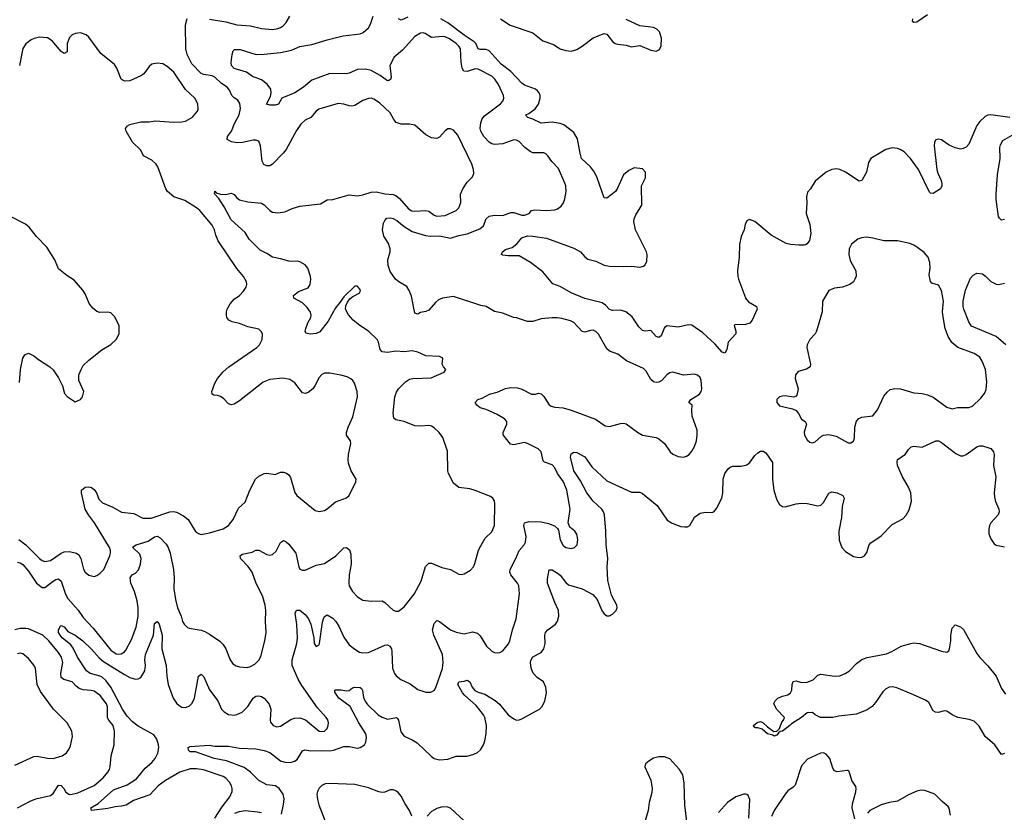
# Model space of a CAD drawing. Header units: inches. Extents: x 1682530 to 1839546, y 640742 to 791647.
# Tile 884 of 923: x 1794706 to 1801889, y 771337 to 777124. Entities that reach past the tile are written whole.
import ezdxf

# ---------------------------------------------------------------- set-up
doc = ezdxf.new("R2010")
doc.units = ezdxf.units.IN
doc.header["$MEASUREMENT"] = 0
doc.layers.add('B7797', color=7, linetype='Continuous')
doc.layers.add('B8707', color=7, linetype='Continuous')

msp = doc.modelspace()

# ---------------------------------------------------------------- linework, layer by layer
at = {"layer": 'B7797', "color": 5}
for points, elevation in [([(1796130, 771294.3), (1796182.9, 771377.2), (1796238.7, 771450), (1796256, 771490), (1796256.4, 771510), (1796251.1, 771530), (1796236.2, 771556.2), (1796210, 771586.6), (1796190, 771598), (1796047.3, 771647.3), (1795995.5, 771655.5), (1795950, 771655.6), (1795874.4, 771630), (1795769.2, 771570), (1795716.2, 771530), (1795655, 771465), (1795536.4, 771423.6), (1795483.1, 771390), (1795450, 771381.6), (1795402, 771378), (1795350, 771366), (1795229.2, 771350), (1795225.1, 771370), (1795279.3, 771400.7), (1795390, 771501.4), (1795490, 771536.6), (1795557.9, 771582.1), (1795621.1, 771658.9), (1795670, 771700.2), (1795695, 771730), (1795715, 771770), (1795721.1, 771810), (1795718, 771830), (1795706, 771870), (1795683.9, 771903.9), (1795570, 771966.6), (1795530, 771996.9), (1795490, 772038), (1795455.8, 772090), (1795372, 772252), (1795338.1, 772298.1), (1795305.1, 772325.1), (1795277, 772337), (1795219.7, 772350), (1795194.3, 772370), (1795127.1, 772470), (1795095.4, 772535.4), (1795079, 772559), (1795015.6, 772610), (1795000.5, 772630), (1794989.7, 772650), (1794989.5, 772670), (1795004.1, 772695.9), (1795010, 772701), (1795030, 772690.6), (1795058.3, 772658.3), (1795110, 772630.2), (1795166.9, 772590), (1795230, 772528.3), (1795284.9, 772464.9), (1795317.3, 772437.3), (1795470, 772343), (1795510, 772321.8), (1795550, 772310.2), (1795570, 772311.3), (1795590, 772322.3), (1795618.9, 772370), (1795624.8, 772410), (1795619.9, 772450), (1795623, 772490), (1795683.1, 772630), (1795690, 772714.8), (1795710, 772730.4), (1795723.8, 772710), (1795746.7, 772630), (1795743.2, 772530), (1795774.4, 772410), (1795779.8, 772330), (1795789.5, 772270), (1795826.3, 772170), (1795850, 772134.6), (1795870, 772116), (1795890, 772104.2), (1795918.8, 772101.2), (1795945.7, 772114.3), (1795965.2, 772134.8), (1795980.8, 772170), (1796009.9, 772330.1), (1796030, 772346.4), (1796050, 772326.7), (1796090.8, 772230.8), (1796151.6, 772150), (1796179.5, 772090), (1796198.4, 772070), (1796230, 772050.3), (1796270, 772046.2), (1796290, 772050.2), (1796330, 772069.1), (1796370, 772108.9), (1796410, 772171.7), (1796430, 772184.4), (1796450, 772186.9), (1796470, 772182.8), (1796490.2, 772170.2), (1796527.1, 772127.1), (1796538.9, 772090), (1796533, 772010), (1796535.5, 771995.5), (1796556, 771970), (1796582, 771962), (1796610, 771966), (1796685.1, 772014.9), (1796710, 772024.6), (1796750, 772027.8), (1796792, 772012), (1796890, 771930.3), (1796910, 771926.5), (1796929.7, 771930.3), (1796949.6, 771950), (1796957.7, 771970), (1796959.2, 771990), (1796953, 772013), (1796942.6, 772030), (1796879.4, 772099.4), (1796763.8, 772263.8), (1796737.5, 772310), (1796694, 772410), (1796693.6, 772450), (1796726.9, 772570), (1796733.2, 772610), (1796728.4, 772708.4), (1796716.9, 772790), (1796726.3, 772813.7), (1796750, 772813.1), (1796790, 772781.1), (1796812.6, 772750), (1796829.1, 772710), (1796852.2, 772610), (1796855.5, 772570), (1796870, 772547.3), (1796890, 772561), (1796892.8, 772570), (1796915.5, 772724.5), (1796923, 772750), (1796930, 772766.8), (1796950, 772779.1), (1796990, 772755.5), (1797013.7, 772730), (1797035.5, 772695.5), (1797070, 772614.9), (1797110, 772558.7), (1797150, 772527.2), (1797186.1, 772506.1), (1797210, 772500.3), (1797250, 772504.9), (1797370, 772557), (1797390, 772559.5), (1797407.3, 772550), (1797418, 772530), (1797421.5, 772510), (1797426.5, 772390), (1797440.3, 772350), (1797453.3, 772333.3), (1797486.8, 772306.8), (1797554.4, 772274.4), (1797610, 772233.4), (1797670, 772213.7), (1797705.6, 772214.4), (1797731.4, 772228.6), (1797745.3, 772254.7), (1797790, 772387.3), (1797795.3, 772430), (1797789.8, 772490), (1797727.5, 772630), (1797717.4, 772670), (1797730, 772716.3), (1797750, 772737.1), (1797770, 772730.3), (1797848.2, 772668.2), (1797890, 772651.5), (1797950, 772639.5), (1798010, 772654), (1798045.7, 772645.7), (1798066.3, 772626.3), (1798110.6, 772550), (1798150, 772513.4), (1798170, 772503.8), (1798190, 772500.4), (1798210, 772504.4), (1798230, 772516.4), (1798271.7, 772568.3), (1798281.7, 772590), (1798301.8, 772670), (1798328.7, 772750), (1798353, 772933), (1798347.1, 772990), (1798336.9, 773010), (1798288.1, 773070), (1798282, 773090), (1798283.7, 773110), (1798325.8, 773190), (1798350.6, 773249.4), (1798386, 773290), (1798397.4, 773310), (1798402.2, 773350), (1798383.9, 773430), (1798389, 773451), (1798420.7, 773459.3), (1798510, 773457.4), (1798564.5, 773444.5), (1798608.3, 773428.3), (1798630.3, 773410.3), (1798637.7, 773397.7), (1798650, 773326.8), (1798670, 773286), (1798691, 773270), (1798730, 773263.1), (1798752.7, 773270), (1798773, 773290), (1798778.9, 773330), (1798770, 773369), (1798756, 773390), (1798720.1, 773420.1), (1798706.6, 773450), (1798722, 773550), (1798698.5, 773690), (1798674.6, 773750), (1798630.7, 773810), (1798610, 773851.2), (1798590, 773874), (1798534.2, 773894.2), (1798524, 773904), (1798510.7, 773970), (1798489.7, 773990), (1798410, 774030.8), (1798390, 774036.8), (1798310, 774020.8), (1798285.6, 774025.6), (1798233.6, 774093.6), (1798232.2, 774110), (1798260.5, 774170), (1798260.5, 774190), (1798243, 774210), (1798190, 774242.2), (1798110, 774277.6), (1798065.2, 774290), (1798041.2, 774310), (1798028.7, 774330), (1798048.7, 774350), (1798079.7, 774360.3), (1798134, 774390), (1798190, 774403.8), (1798249.8, 774430.2), (1798290, 774439), (1798337.2, 774437.2), (1798370, 774426.5), (1798441, 774390), (1798468, 774390), (1798490, 774396.5), (1798510, 774392.9), (1798530, 774373.1), (1798570, 774312.4), (1798583, 774303), (1798610, 774295.8), (1798670, 774290.3), (1798730, 774273.7), (1798906.2, 774206.2), (1798977.5, 774157.5), (1799010, 774153), (1799090, 774175.5), (1799110, 774178), (1799130, 774173.4), (1799212.3, 774112.3), (1799250, 774090.6), (1799350, 774072.7), (1799370, 774064.9), (1799410, 774030.8), (1799450.6, 773970), (1799471.8, 773951.8), (1799510, 773934.4), (1799550, 773930.4), (1799570, 773937.1), (1799590, 773950.5), (1799610, 773973.4), (1799630, 774007.3), (1799644.2, 774050), (1799649.6, 774090), (1799647.9, 774127.9), (1799612.3, 774230), (1799609, 774270), (1799612.7, 774310), (1799589, 774330), (1799601.2, 774350), (1799664.5, 774390), (1799677.6, 774410), (1799682.4, 774430), (1799677.6, 774490), (1799670, 774512.7), (1799650, 774529.4), (1799630, 774535.1), (1799550, 774529.6), (1799470, 774549.4), (1799450, 774546), (1799430, 774532.7), (1799390.6, 774490), (1799370, 774478.4), (1799350, 774475.6), (1799330, 774480.7), (1799310, 774496), (1799276.6, 774556.6), (1799256.6, 774576.6), (1799133.2, 774633.2), (1799070, 774681.6), (1799010, 774704.7), (1798990, 774719.7), (1798930, 774827.3), (1798910, 774847.8), (1798890, 774856.3), (1798870, 774855.8), (1798830, 774842.6), (1798810, 774846.6), (1798750, 774913.6), (1798725.3, 774925.3), (1798661.1, 774941.1), (1798627.2, 774947.2), (1798590, 774947.6), (1798510, 774939.1), (1798450, 774920.4), (1798410, 774921.1), (1798330, 774947), (1798308, 774950), (1798230, 774980.9), (1798170, 774992.7), (1798109.8, 775029.8), (1798070, 775038), (1797870, 775104.1), (1797790, 775089.8), (1797762.1, 775077.9), (1797740.3, 775059.7), (1797690, 775002), (1797670, 774993), (1797630, 774986.6), (1797610, 774973.2), (1797590, 774982), (1797564.9, 775104.9), (1797547.9, 775147.9), (1797530, 775175.1), (1797472, 775210), (1797448, 775230), (1797410, 775286), (1797394.5, 775330), (1797392.7, 775370), (1797409.5, 775430), (1797409.5, 775450), (1797397, 775490), (1797363.2, 775543.2), (1797353.7, 775590), (1797361.2, 775638.8), (1797370, 775658.5), (1797385, 775675), (1797410, 775678.2), (1797430, 775672.5), (1797457.2, 775657.2), (1797510, 775613.5), (1797570, 775578.6), (1797667.3, 775547.3), (1797703.3, 775543.3), (1797770, 775546), (1797850, 775529.4), (1797910, 775549.1), (1797970, 775560.4), (1798063, 775597), (1798090, 775619.5), (1798108.9, 775670), (1798130, 775690.2), (1798170, 775695.5), (1798230, 775694), (1798290, 775716.5), (1798310, 775717.2), (1798370, 775697.4), (1798390, 775696.5), (1798422.7, 775710), (1798440.9, 775730), (1798463.3, 775736.7), (1798548.7, 775731.3), (1798610, 775736.4), (1798630, 775743), (1798656.6, 775763.4), (1798673, 775787), (1798683.3, 775816.7), (1798693, 775870), (1798691.1, 775910), (1798684.4, 775930), (1798636.3, 776036.3), (1798588.8, 776088.8), (1798559.7, 776130), (1798543.8, 776143.8), (1798530, 776150.9), (1798512.8, 776152.8), (1798450.8, 776150.8), (1798430, 776160.4), (1798391.1, 776190), (1798350, 776235.1), (1798330, 776245.1), (1798310, 776245.6), (1798230, 776217.7), (1798170, 776213.5), (1798150, 776218.4), (1798130, 776230.8), (1798092.5, 776270), (1798069.8, 776310), (1798066, 776330), (1798069.8, 776370), (1798079.6, 776400.4), (1798097.5, 776422.5), (1798214.3, 776510), (1798229.7, 776530), (1798237.6, 776550), (1798236.2, 776570), (1798200.4, 776650), (1798172.1, 776690), (1798150, 776710.8), (1798050, 776763.1), (1798030, 776764.1), (1797970, 776745.2), (1797947.5, 776747.5), (1797934.3, 776770), (1797926.2, 776813.8), (1797921.1, 776910), (1797910.7, 776930), (1797889.7, 776950), (1797842.9, 776982.8), (1797810, 776998.3), (1797790, 777001.5), (1797710, 776994.5), (1797663.3, 777023.3), (1797650, 777028), (1797630, 777025.4), (1797590, 777001.6), (1797498.1, 776901.9), (1797437.3, 776850), (1797407.5, 776790), (1797415.1, 776704.9), (1797411.8, 776688.2), (1797399.7, 776680.3), (1797390, 776677.2), (1797337.2, 776717.2), (1797270, 776752.6), (1797230, 776763.6), (1797170, 776759.3), (1797110, 776733), (1797090, 776729.1), (1796970, 776729.9), (1796837.7, 776682.3), (1796777.3, 776630), (1796713.7, 776590), (1796619.1, 776550), (1796593.3, 776506.7), (1796570, 776498.9), (1796530, 776498.7), (1796507.7, 776507.7), (1796536.8, 776563.2), (1796541.7, 776590), (1796537.7, 776617.7), (1796512.4, 776652.4), (1796470, 776683.7), (1796405.1, 776710), (1796359.7, 776739.7), (1796270, 776767.3), (1796252.3, 776790), (1796249.5, 776810), (1796255.1, 776870), (1796264.1, 776895.9), (1796273.6, 776906.4), (1796314.5, 776905.5), (1796430.3, 776870.3), (1796490, 776871.6), (1796610, 776883.9), (1796690, 776902.3), (1796750, 776927.1), (1796838.2, 776941.8), (1796950, 776977), (1797066.7, 777006.7), (1797190, 777020.2), (1797212.8, 777030), (1797250, 777064.6), (1797264.5, 777090), (1797284.8, 777150)], 740), ([(1796090, 777127.6), (1796210, 777107.2), (1796290, 777086), (1796390, 777077.8), (1796470, 777059), (1796550, 777052.9), (1796590, 777059.6), (1796610, 777066.5), (1796630, 777080.3), (1796650, 777103.1), (1796677.7, 777150)], 760), ([(1797538.8, 777141.2), (1797490, 777120.9), (1797470, 777129)], 720), ([(1794690, 773164.2), (1794710, 773159), (1794730, 773146.9), (1794770, 773098.9), (1794829.4, 773010), (1794870, 772978), (1794890, 772978.4), (1794950, 773024.5), (1794970, 773037.2), (1794990, 773042.3), (1795010, 773025.5), (1795041.6, 772930), (1795058.4, 772898.4), (1795134, 772814), (1795170, 772758.9), (1795242.2, 772682.2), (1795370, 772520.2), (1795410, 772495), (1795430, 772491.1), (1795445.8, 772494.2), (1795470, 772509), (1795479.4, 772520.6), (1795521.8, 772598.2), (1795555.6, 772690), (1795569.9, 772769.9), (1795570.4, 772830), (1795562.3, 772882.3), (1795544.1, 772950), (1795517.7, 773010), (1795511.8, 773048.2), (1795526, 773070), (1795550, 773082.8), (1795572.6, 773107.4), (1795588.1, 773150), (1795592, 773190), (1795581.8, 773221.8), (1795528.3, 773271.7), (1795556, 773290), (1795643.9, 773316.1), (1795690, 773348.7), (1795710, 773352), (1795730, 773340.4), (1795774.2, 773294.2), (1795790, 773270.4), (1795805, 773230), (1795829.5, 773109.5), (1795833.7, 773050), (1795831.7, 772968.3), (1795842.8, 772890), (1795857.8, 772830), (1795885, 772770), (1795894.9, 772730), (1795904.9, 772710), (1795930, 772686), (1795941.4, 772681.4), (1796030, 772667.8), (1796057.8, 772657.8), (1796090, 772638.3), (1796165.6, 772585.6), (1796190, 772561.3), (1796210.2, 772530), (1796240.9, 772450), (1796262, 772422), (1796286.2, 772406.2), (1796310, 772398.3), (1796364.6, 772395.4), (1796390, 772400.9), (1796421.6, 772418.4), (1796451.7, 772448.3), (1796466.3, 772473.7), (1796494.3, 772590), (1796504, 772650), (1796498.9, 772730), (1796501.3, 772810), (1796496.9, 772850), (1796480.3, 772910), (1796430, 773015.8), (1796403.4, 773090), (1796372.7, 773132.7), (1796318, 773190), (1796314.5, 773210), (1796330, 773222.4), (1796402.6, 773237.4), (1796430, 773251.8), (1796450, 773250.3), (1796510, 773219.5), (1796530, 773215.3), (1796550, 773220.4), (1796576.6, 773243.4), (1796610, 773306.8), (1796630, 773322), (1796650, 773312.4), (1796670, 773293.7), (1796719.6, 773230), (1796741.7, 773130), (1796750, 773113.4), (1796770, 773104.4), (1796790, 773104.9), (1796870, 773142.6), (1796930, 773154.6), (1797011.5, 773210), (1797070, 773268), (1797090, 773270.4), (1797113.1, 773253.1), (1797120.9, 773220.9), (1797125.2, 773150), (1797109.3, 773070.7), (1797106.9, 773010), (1797110.3, 772990), (1797134, 772950), (1797170, 772910.4), (1797210, 772886), (1797270, 772879.5), (1797350, 772880.3), (1797370, 772868.4), (1797430, 772813), (1797450, 772804.9), (1797470, 772804.9), (1797510, 772837.3), (1797583, 772930), (1797635.5, 773024.4), (1797667.2, 773132.8), (1797690, 773156.5), (1797710, 773156.9), (1797784.8, 773124.8), (1797850.2, 773110.2), (1797910, 773075.5), (1797930, 773073), (1797950, 773079.3), (1797993.9, 773106.1), (1798016.2, 773130), (1798027.2, 773152.8), (1798053.3, 773250), (1798070, 773282.8), (1798101.6, 773338.4), (1798150, 773384), (1798169.6, 773430), (1798172.3, 773590), (1798169.3, 773610), (1798159, 773630), (1798142, 773642), (1798030, 773687.8), (1797990, 773697.6), (1797910, 773707.8), (1797870, 773741.2), (1797835.1, 773810), (1797829.7, 773830), (1797826.3, 773973.7), (1797793.1, 774073.1), (1797766.6, 774110), (1797730, 774144.5), (1797710, 774156.3), (1797690, 774160.5), (1797630, 774155.5), (1797590, 774159.8), (1797510, 774191.4), (1797450, 774202), (1797435.4, 774215.4), (1797431.1, 774250), (1797442.7, 774370), (1797454.8, 774405.2), (1797470.6, 774429.4), (1797520.5, 774479.5), (1797550, 774498.3), (1797575.5, 774504.5), (1797708.7, 774510), (1797804, 774550), (1797814, 774570), (1797797.2, 774590), (1797789.2, 774610), (1797792.5, 774652.5), (1797770, 774664), (1797670, 774669.6), (1797610, 774695.4), (1797570, 774705.1), (1797510, 774699.7), (1797450, 774703.1), (1797390, 774694.2), (1797350, 774698.9), (1797336.8, 774716.8), (1797324.8, 774770), (1797313.3, 774790), (1797251.6, 774850), (1797187.4, 774890), (1797139.8, 774930), (1797104.4, 774970), (1797083.6, 775010), (1797084.8, 775035.2), (1797097.5, 775062.5), (1797115.1, 775084.9), (1797136.5, 775103.5), (1797188, 775130), (1797193.2, 775150), (1797170, 775178), (1797150, 775178), (1797070, 775101.2), (1797042, 775058), (1797010, 775019.6), (1796957.5, 774922.5), (1796895.8, 774844.2), (1796870, 774831.7), (1796828.9, 774828.9), (1796794.8, 774834.8), (1796789.6, 774849.6), (1796792.8, 774870), (1796808.3, 774910), (1796830.9, 774950), (1796833.5, 774970), (1796827.9, 774987.9), (1796803.2, 775023.2), (1796770, 775056.9), (1796705.2, 775090), (1796703.7, 775110), (1796740.7, 775139.3), (1796810, 775166), (1796824.7, 775190), (1796831, 775230), (1796828.4, 775250), (1796808, 775310), (1796790, 775333), (1796750, 775356.4), (1796730, 775361.8), (1796690, 775357.4), (1796670, 775360.3), (1796610, 775378.9), (1796550, 775388.9), (1796510, 775417.4), (1796461.7, 775441.7), (1796381.4, 775521.4), (1796350, 775571.2), (1796250, 775662.7), (1796197.8, 775757.8), (1796157.8, 775817.8), (1796126.8, 775853.2), (1796130, 775870.7), (1796139.6, 775859.6), (1796170.3, 775850.3), (1796210, 775848.5), (1796250, 775856.9), (1796270, 775848.5), (1796290, 775823.8), (1796309.1, 775809.1), (1796370, 775792.8), (1796470, 775784.9), (1796490, 775772.4), (1796530.5, 775730), (1796550, 775719.6), (1796590, 775712.9), (1796639.8, 775720.2), (1796693.6, 775746.4), (1796750, 775762), (1796900.3, 775779.7), (1796950, 775807.6), (1796990, 775811.3), (1797110, 775844.4), (1797170, 775838.5), (1797210, 775845.5), (1797270, 775864.7), (1797310, 775867.3), (1797370, 775852.9), (1797430, 775847.2), (1797450, 775839.8), (1797477.5, 775817.5), (1797542.6, 775742.6), (1797568.1, 775728.1), (1797590, 775725.8), (1797670, 775731.5), (1797690, 775726), (1797730, 775696.4), (1797750, 775690.3), (1797810, 775694.3), (1797889.4, 775730), (1797909.6, 775750), (1797925.1, 775790), (1797922.4, 775850), (1797939.1, 775890), (1797970, 775938.4), (1798010, 775977.3), (1798019.3, 776000.7), (1798018, 776030), (1798004, 776070), (1797901.5, 776281.5), (1797870, 776318), (1797850, 776326.6), (1797830, 776326), (1797810, 776312.7), (1797770, 776267), (1797750, 776257), (1797710, 776260.7), (1797670, 776284.2), (1797590, 776353.6), (1797550, 776360.5), (1797490, 776359.8), (1797453.9, 776373.9), (1797434.5, 776394.5), (1797410, 776443), (1797330, 776515.8), (1797290, 776544), (1797270, 776549.7), (1797250, 776548.2), (1797210, 776532.8), (1797150, 776496.2), (1797130, 776492), (1797110, 776494.5), (1797070, 776507.6), (1797030, 776511.5), (1796888, 776470), (1796870, 776455.6), (1796830.2, 776409.8), (1796788.2, 776390), (1796758.1, 776361.9), (1796725.8, 776314.2), (1796650, 776175.6), (1796628.8, 776150), (1796550, 776069.6), (1796530, 776058), (1796510, 776056.3), (1796487.2, 776067.2), (1796475.1, 776090), (1796464, 776204), (1796450, 776236.9), (1796430, 776244.7), (1796410, 776244.1), (1796331.8, 776228.2), (1796290, 776225.6), (1796251.5, 776231.5), (1796220.8, 776250), (1796222.6, 776270), (1796250.5, 776309.5), (1796274, 776366), (1796308.4, 776430), (1796316.2, 776476.2), (1796312.9, 776512.9), (1796297.4, 776537.4), (1796270, 776552.2), (1796255, 776570), (1796237.7, 776610), (1796220.8, 776630), (1796179.1, 776659.1), (1796130, 776704.5), (1796110, 776714.1), (1796050, 776722.9), (1796030, 776730.6), (1795962.4, 776802.4), (1795928.8, 776870), (1795917.7, 776910), (1795914.8, 777085.2), (1795927.6, 777132.4)], 760), ([(1800000, 774898), (1799923.4, 774896.6), (1799919.1, 774890), (1799930.5, 774850), (1799930.7, 774830), (1799875.5, 774770), (1799864.2, 774715.8), (1799850, 774689.4), (1799830, 774696.2), (1799777, 774757), (1799690, 774838.8), (1799610, 774893.8), (1799584.6, 774895.4), (1799510, 774879.1), (1799430, 774889.7), (1799410, 774876.3), (1799384.8, 774815.2), (1799370, 774803.1), (1799350, 774809.8), (1799310, 774855.1), (1799270, 774848.7), (1799250, 774855.3), (1799221.9, 774881.9), (1799175, 774955), (1799128, 774990), (1799090, 775003.9), (1799030, 775001.1), (1799010, 775007.2), (1798980.8, 775040.8), (1798955.7, 775055.7), (1798830, 775087.4), (1798729.2, 775129.2), (1798650, 775177.1), (1798594.7, 775194.7), (1798523.3, 775283.3), (1798432.3, 775352.3), (1798350, 775400.5), (1798270, 775400.7), (1798230, 775405.2), (1798222, 775410), (1798229.2, 775430), (1798250, 775446.8), (1798298.2, 775461.8), (1798333.6, 775486.4), (1798370, 775531.8), (1798410, 775544.9), (1798450, 775544.4), (1798550, 775528), (1798750, 775456), (1798796.5, 775430), (1798830, 775391.7), (1798850, 775376.5), (1798910, 775362), (1798970, 775331), (1799010, 775324.3), (1799110, 775320.7), (1799170, 775323.6), (1799230, 775317.3), (1799256.5, 775323.5), (1799267.3, 775332.7), (1799282.3, 775357.7), (1799284.7, 775410), (1799278.7, 775430), (1799198.8, 775590), (1799187.6, 775650), (1799189.8, 775670.2), (1799200.6, 775699.4), (1799245.1, 775770), (1799243.5, 775910), (1799271.3, 775970), (1799271.2, 776011.2), (1799250, 776034.5), (1799190, 776042), (1799150, 776023.7), (1799110, 775992.3), (1799067.4, 775892.6), (1799053.4, 775870), (1798990, 775821.2), (1798970, 775824), (1798918, 775970), (1798899.2, 776010), (1798870.9, 776050), (1798805.8, 776110), (1798794, 776150), (1798774.8, 776254.8), (1798750, 776300.4), (1798675.4, 776355.4), (1798650, 776366.4), (1798590, 776376), (1798510, 776367.7), (1798450, 776398.4), (1798412.7, 776410), (1798402, 776422), (1798399.3, 776430), (1798420.9, 776439.1), (1798467.7, 776472.3), (1798492.2, 776507.8), (1798503.7, 776550), (1798502.9, 776570), (1798496.5, 776590), (1798484.9, 776604.9), (1798470, 776616.3), (1798390, 776645.5), (1798370, 776659.2), (1798290, 776746.1), (1798219.5, 776799.5), (1798130, 776895.8), (1798110, 776906), (1798066.5, 776906.5), (1798051.9, 776911.9), (1798032.7, 776950), (1798021, 776961), (1797947.7, 777010), (1797830, 777101.3), (1797778.2, 777130)], 720), ([(1798213.4, 777130), (1798283.6, 777083.6), (1798450, 777027.4), (1798523, 776970), (1798601.5, 776941.5), (1798650, 776910.3), (1798690, 776899.5), (1798730, 776893.4), (1798770, 776905.7), (1798809.5, 776930), (1798890, 776992.2), (1798970, 777022), (1798990, 777017.3), (1799030, 776964.9), (1799050.5, 776950.5), (1799070, 776944), (1799130, 776937.6), (1799170, 776925.5), (1799230, 776935.8), (1799310, 776902), (1799350, 776893), (1799374.5, 776905.5), (1799386.3, 776933.7), (1799388.5, 776990), (1799374.7, 777034.7), (1799354.7, 777054.7), (1799330, 777067.4), (1799230, 777079.7), (1799130, 777125.1)], 720), ([(1794699.7, 773330), (1794750, 773289.4), (1794850, 773189.1), (1794870, 773174.7), (1794890, 773168.2), (1794930, 773175.6), (1795009.7, 773230), (1795030, 773237.8), (1795070, 773241.8), (1795121.6, 773230), (1795136.9, 773216.9), (1795152.8, 773190), (1795171.8, 773111.8), (1795184.4, 773090), (1795210, 773068.4), (1795250, 773059.3), (1795270, 773066), (1795290, 773079.5), (1795319.1, 773110), (1795362.7, 773210), (1795368.5, 773230), (1795367.6, 773250), (1795360.3, 773270), (1795252.2, 773450), (1795207.6, 773510), (1795185, 773550), (1795156.2, 773670), (1795158, 773690), (1795182.9, 773710), (1795210, 773712.9), (1795230, 773708.9), (1795250, 773694.4), (1795265.5, 773670), (1795283.4, 773623.4), (1795310, 773595.6), (1795384.7, 773564.7), (1795450, 773527.6), (1795538.9, 773518.9), (1795604.8, 773484.8), (1795665.7, 773485.7), (1795802.7, 773530), (1795830, 773533.2), (1795850, 773529.3), (1795901.2, 773501.2), (1795934.9, 773474.9), (1795990, 773388), (1796010, 773373), (1796030, 773366), (1796090, 773377), (1796190, 773407.4), (1796230, 773432.2), (1796264, 773476), (1796303.1, 773556.9), (1796350, 773601), (1796384.7, 773690), (1796426.6, 773770), (1796450, 773790.4), (1796490, 773810.3), (1796510, 773813.4), (1796570, 773804.6), (1796610, 773821.6), (1796630, 773821.6), (1796653.3, 773813.3), (1796670, 773800.5), (1796681.8, 773781.8), (1796713.1, 773673.1), (1796728, 773650), (1796861.6, 773541.6), (1796890, 773533.4), (1796930, 773541.6), (1796950, 773552.7), (1797010, 773603.8), (1797090, 773633.4), (1797110, 773650.7), (1797158, 773750), (1797160.9, 773770), (1797125.1, 773830), (1797105.7, 773885.7), (1797101.7, 773910), (1797103.9, 773950), (1797123, 774030), (1797118.4, 774050), (1797091.3, 774090), (1797089.8, 774109.8), (1797102, 774150), (1797136.4, 774223.6), (1797171.3, 774370), (1797168, 774410), (1797149.7, 774469.7), (1797136, 774490), (1797121, 774501), (1797095.4, 774515.4), (1797050, 774529.6), (1796970, 774543), (1796930, 774542.4), (1796910, 774533.6), (1796890, 774512), (1796860.3, 774450), (1796843.7, 774430), (1796810, 774402.4), (1796790, 774395.6), (1796770, 774399.5), (1796713.3, 774473.3), (1796676.4, 774496.4), (1796627, 774507), (1796530, 774496.1), (1796482.6, 774477.4), (1796310, 774342.4), (1796270, 774316.4), (1796250, 774311.5), (1796230, 774319.6), (1796195.3, 774355.3), (1796170, 774371.8), (1796150, 774380.7), (1796122, 774382), (1796109.2, 774389.2), (1796107.3, 774410), (1796129.8, 774470.2), (1796150, 774503.8), (1796190, 774552.7), (1796231.8, 774590), (1796435.6, 774730), (1796455.8, 774750), (1796475.4, 774790), (1796478, 774830), (1796468.4, 774848.4), (1796450, 774863.6), (1796370, 774880.5), (1796310, 774904.7), (1796256.9, 774916.9), (1796232.7, 774930), (1796218.4, 774950), (1796214, 774970), (1796215.6, 774990), (1796220.5, 775010), (1796240.5, 775050), (1796270, 775082.4), (1796309.4, 775110), (1796338.8, 775141.2), (1796358.4, 775170), (1796362.9, 775190), (1796360.7, 775210), (1796338.4, 775250), (1796290, 775306.6), (1796154.5, 775510), (1796137.6, 775550), (1796128, 775590), (1796110, 775624.5), (1796019.7, 775730), (1795996.4, 775750), (1795910, 775803.2), (1795829.7, 775830), (1795785.7, 775870), (1795772.2, 775890), (1795713.5, 776050), (1795701.7, 776070), (1795670, 776099.1), (1795609.6, 776129.6), (1795589.5, 776170), (1795529.8, 776229.8), (1795482.7, 776310), (1795479.3, 776330), (1795492.7, 776350), (1795510, 776358), (1795590, 776377.4), (1795650, 776377.1), (1795694.8, 776385.2), (1795830, 776376.1), (1795890, 776378.4), (1795916.1, 776383.9), (1795967.6, 776412.4), (1796004.1, 776455.9), (1796009.4, 776470.6), (1796006.6, 776510), (1795984.5, 776550), (1795915, 776615.1), (1795830, 776740.5), (1795783.1, 776783.1), (1795750, 776801.5), (1795710, 776807.2), (1795670, 776798.5), (1795650, 776782), (1795611.2, 776728.8), (1795590, 776713.5), (1795510, 776677.6), (1795474.9, 776674.9), (1795460.2, 776680.2), (1795447.2, 776690), (1795414.7, 776770), (1795397.3, 776797.3), (1795297, 776877), (1795210, 776997), (1795190, 777013.2), (1795150, 777026.7), (1795110, 777022.5), (1795088, 777012), (1795070, 776993.5), (1795051.7, 776950), (1795051.5, 776888.5), (1795030, 776878), (1795010, 776891.1), (1794943.7, 776970), (1794910.3, 776990.3), (1794850, 776996.2), (1794812.4, 776987.6), (1794790, 776977.4), (1794751.4, 776948.6), (1794730, 776912.6), (1794703.9, 776790)], 780), ([(1794705.7, 774474.3), (1794710.9, 774569.1), (1794728.3, 774651.7), (1794743.5, 774676.5), (1794770, 774688), (1794810, 774670.4), (1794843.2, 774643.2), (1794926, 774590), (1794950, 774568.4), (1794990.4, 774510), (1795018, 774450), (1795033.7, 774393.7), (1795052.8, 774372.8), (1795110, 774333.4), (1795149, 774350), (1795164.5, 774370), (1795173, 774410), (1795137.6, 774490), (1795137.6, 774530), (1795153.6, 774570), (1795170, 774598), (1795210, 774637.1), (1795306.2, 774713.8), (1795370, 774753.4), (1795409.3, 774790), (1795431.8, 774830), (1795432, 774890), (1795398, 774958), (1795370, 774984), (1795350, 774989.2), (1795290, 774985.2), (1795270, 774993.2), (1795238.9, 775018.9), (1795211.9, 775051.9), (1795183.3, 775123.3), (1795166, 775150), (1795103.3, 775223.3), (1795050, 775256), (1794990, 775306), (1794962, 775370), (1794903.9, 775463.9), (1794830, 775541.2), (1794776, 775610), (1794749.2, 775630), (1794633.2, 775690)], 820), ([(1800000, 775632.7), (1799998.8, 775630), (1799990.8, 775590), (1799970, 775542), (1799956.3, 775483.7), (1799955.3, 775390), (1799943.7, 775290), (1799945.7, 775250), (1799949.1, 775229.1), (1800000, 775092.9)], 720), ([(1796616.1, 771323.9), (1796630, 771394), (1796634.9, 771434.9), (1796629, 771470), (1796600.3, 771510), (1796572.4, 771530), (1796510, 771536.8), (1796450, 771569.1), (1796390.7, 771630.7), (1796344.6, 771664.6), (1796213.9, 771713.9), (1796124.2, 771730), (1795990, 771778.4), (1795950, 771779.3), (1795937.2, 771790), (1795935.3, 771810), (1795950, 771817.3), (1796088.1, 771828.1), (1796130, 771821.1), (1796230, 771820.7), (1796310, 771804.3), (1796430, 771800.2), (1796490, 771788), (1796530, 771774.2), (1796610, 771713.2), (1796650, 771701.8), (1796690, 771703.8), (1796710, 771709.4), (1796730, 771722.6), (1796770, 771786.3), (1796786.9, 771793.1), (1796830, 771786.7), (1796910, 771789.3), (1796970, 771785.2), (1796995.1, 771790), (1797070, 771817.9), (1797110, 771818.3), (1797170, 771806), (1797190, 771809.3), (1797220.5, 771830), (1797232, 771850), (1797236.3, 771883.7), (1797230.8, 771910), (1797181.4, 771990), (1797116.2, 772110), (1797034.3, 772170), (1797004.5, 772215.5), (1797005.2, 772230), (1797010, 772231.8), (1797051.6, 772231.5), (1797090, 772223), (1797110, 772225.5), (1797134.9, 772245.1), (1797149.7, 772250.3), (1797189, 772249), (1797200, 772240), (1797207.1, 772227.1), (1797214.7, 772174.7), (1797230, 772144.2), (1797244.5, 772124.5), (1797322, 772050), (1797350, 772031.2), (1797390, 772016.5), (1797454.8, 772030), (1797463.1, 772023.1), (1797469, 772009), (1797485.7, 771925.7), (1797510, 771892.2), (1797570, 771866.5), (1797605.2, 771845.2), (1797710, 771745.6), (1797730, 771731.1), (1797770, 771720.2), (1797830, 771725.1), (1797890, 771747.6), (1797970, 771746.5), (1798018.5, 771761.5), (1798045.6, 771774.4), (1798067.2, 771792.8), (1798089.8, 771830.2), (1798100, 771860), (1798109, 771911), (1798112.1, 771970), (1798099.5, 772030), (1798089.9, 772050), (1798036.3, 772116.3), (1797953.4, 772190), (1797936.5, 772210), (1797903.5, 772270), (1797910, 772290.2), (1797950, 772294.3), (1797970, 772301.3), (1797990, 772290.5), (1798006.2, 772250), (1798026.9, 772226.9), (1798050, 772214.6), (1798098.7, 772198.7), (1798174.2, 772154.2), (1798206.3, 772126.3), (1798270, 772049.2), (1798310, 772018.9), (1798330, 772010.3), (1798350, 772012), (1798370, 772020.3), (1798497.4, 772090), (1798516.8, 772110), (1798536.8, 772150), (1798548.4, 772210), (1798544.5, 772250), (1798527.2, 772290), (1798481.8, 772321.8), (1798453.1, 772353.1), (1798438.7, 772390), (1798433.1, 772430), (1798435.3, 772444.7), (1798450, 772472.4), (1798510, 772504.6), (1798529.7, 772530), (1798539.7, 772570), (1798538.3, 772630), (1798543, 772650), (1798558.4, 772670), (1798614.3, 772710), (1798630, 772733.4), (1798639.3, 772770), (1798636.8, 772810), (1798609.3, 772869.3), (1798556.8, 773010), (1798557.1, 773042.9), (1798570, 773106.8), (1798590, 773107), (1798630, 773084), (1798650, 773067.6), (1798690, 773014.3), (1798710, 772998.2), (1798809.5, 772969.5), (1798887.1, 772927.1), (1798918, 772890), (1798954, 772810), (1798970, 772786.8), (1798990, 772770.8), (1799010, 772770.8), (1799030, 772782.8), (1799057.2, 772810), (1799065.2, 772830), (1799062.7, 772850), (1799022.9, 772922.9), (1798995.8, 773030), (1798992.1, 773130), (1798995.8, 773190), (1798984.8, 773290), (1798983.4, 773390), (1798972.4, 773510), (1798966, 773530), (1798952.8, 773550), (1798890, 773608.4), (1798842.8, 773670), (1798796.5, 773756.5), (1798749.9, 773830), (1798725.1, 773930), (1798730, 773954.8), (1798750, 773966.8), (1798770, 773962.8), (1798830, 773932.4), (1798880.3, 773860.3), (1798990, 773757.6), (1799170, 773674), (1799230, 773673.4), (1799250, 773664.9), (1799357.2, 773577.2), (1799430.5, 773470), (1799460.7, 773450), (1799490, 773437.6), (1799530, 773424.4), (1799559.5, 773420.5), (1799578, 773422), (1799595.3, 773430), (1799630, 773491.3), (1799670, 773520.7), (1799710, 773527.3), (1799754.8, 773525.2), (1799770, 773530.8), (1799790, 773554.8), (1799829.7, 773630), (1799836.9, 773670), (1799838.7, 773770), (1799851.5, 773810), (1799874.6, 773845.4), (1799890, 773857.6), (1799910, 773864.9), (1799970, 773863.8), (1800000, 773871)], 720), ([(1794690, 771370.2), (1794782.1, 771417.9), (1794825, 771435.1), (1794930, 771459.7), (1794950, 771474), (1794990, 771534.9), (1795010, 771532.8), (1795028.9, 771510), (1795043.3, 771483.3), (1795070, 771467.8), (1795090, 771468.7), (1795130, 771480.1), (1795250, 771533.5), (1795314.8, 771590), (1795349.8, 771630), (1795360.4, 771650), (1795366.2, 771670), (1795372.4, 771750), (1795394.3, 771830), (1795397.7, 771930), (1795388.2, 771970), (1795356, 772010), (1795347.6, 772027.6), (1795346.8, 772106.8), (1795338.5, 772130), (1795293.3, 772190), (1795250, 772221), (1795227.7, 772227.7), (1795170, 772232.5), (1795141.3, 772241.3), (1795118.6, 772258.6), (1795090, 772289.7), (1795027.1, 772307.1), (1795010, 772321.6), (1795006.2, 772350), (1795020.6, 772430), (1795010.5, 772470), (1794990, 772502.8), (1794918.3, 772590), (1794876, 772630), (1794770, 772675.8), (1794750, 772680.2), (1794710, 772679.6), (1794670, 772670.5)], 760), ([(1794670, 771682.6), (1794810, 771744.9), (1794832.9, 771747.1), (1794910, 771732.4), (1794949.8, 771730.2), (1795015.1, 771750), (1795047.5, 771772.5), (1795065.1, 771794.9), (1795078, 771822), (1795091, 771890), (1795085.7, 771930), (1795052.6, 771990), (1794954, 772090), (1794858.2, 772218.2), (1794833.7, 772270), (1794821.6, 772390), (1794810, 772412.3), (1794770, 772460.9), (1794730, 772494), (1794710, 772498.7), (1794690, 772494.7)], 780), ([(1799573.7, 771270), (1799558, 771390), (1799554.2, 771550), (1799544, 771610), (1799518.9, 771650), (1799450, 771727), (1799410, 771742), (1799370, 771741.2), (1799330, 771732.3), (1799296, 771710), (1799271.3, 771690), (1799266, 771670), (1799310, 771571), (1799321.1, 771510), (1799318.6, 771481.4), (1799298.7, 771410), (1799290.4, 771350.3), (1799254.5, 771225.5)], 720), ([(1797566.2, 771310), (1797551.2, 771350), (1797519, 771399), (1797490, 771455), (1797470, 771478.4), (1797450, 771493.2), (1797430, 771501.8), (1797410, 771501.6), (1797370, 771484.6), (1797350, 771481.7), (1797326.3, 771486.3), (1797250, 771515), (1797150, 771541.1), (1796970, 771548.2), (1796935.2, 771544.8), (1796910, 771533.1), (1796890, 771513), (1796878.3, 771490), (1796874.6, 771470), (1796878, 771430), (1796887.7, 771392.3), (1796959.2, 771210)], 720), ([(1800000, 771468.8), (1799990, 771469.7), (1799930, 771449.8), (1799870, 771409.7), (1799805.1, 771334.9)], 720), ([(1796276, 771330), (1796310, 771343), (1796350, 771349.4), (1796441.5, 771341.5), (1796470, 771335.5)], 720), ([(1797982.6, 771242.6), (1797850, 771367.1), (1797830, 771375.4), (1797790, 771376.5), (1797750, 771364), (1797710, 771343.5), (1797679, 771310)], 720)]:
    msp.add_lwpolyline(points, dxfattribs=dict(at, elevation=elevation))
at = {"layer": 'B8707', "color": 5}
for points, elevation in [([(1801330, 777158.9), (1801250, 777104.5), (1801230, 777103.7), (1801219, 777110), (1801222.7, 777130)], 680), ([(1801928.4, 776408.5), (1801790.7, 776429.3), (1801770, 776426), (1801750, 776416), (1801710, 776380.9), (1801687.8, 776352.2), (1801630, 776216), (1801610, 776194), (1801590, 776183.5), (1801570, 776178.9), (1801530, 776187.1), (1801486.5, 776206.5), (1801430, 776245.6), (1801410, 776251.5), (1801390, 776246), (1801379.3, 776230), (1801377, 776203), (1801396.2, 776030), (1801403.2, 776003.2), (1801428.9, 775950), (1801434.1, 775925.9), (1801433.1, 775910), (1801423.1, 775890), (1801370, 775854.7), (1801350, 775857), (1801344.4, 775864.4), (1801263.2, 776030), (1801206, 776110), (1801158.2, 776158.2), (1801130, 776176.8), (1801110, 776183.9), (1801070, 776187.2), (1801024.2, 776175.8), (1800914.8, 776110), (1800898, 776082), (1800884.9, 776010), (1800850, 775949.2), (1800830, 775945.6), (1800731.5, 776011.5), (1800688.7, 776030), (1800665.7, 776034.3), (1800632, 776030), (1800590.8, 776010), (1800510, 775946), (1800476.3, 775890), (1800454.6, 775865.4), (1800447.2, 775830), (1800448.9, 775790), (1800442.8, 775710), (1800471.5, 775628.5), (1800478.2, 775561.8), (1800468.5, 775511.5), (1800452.1, 775487.9), (1800439.5, 775480.5), (1800430, 775477), (1800390, 775478.7), (1800330, 775483), (1800299, 775490), (1800189.2, 775550), (1800068.7, 775650), (1800030, 775664), (1800010, 775655.3), (1800000, 775632.7)], 720), ([(1801890, 775665.6), (1801870, 775660.7), (1801854.2, 775674.1), (1801847.7, 775687.7), (1801829.9, 775809.9), (1801829.2, 775850), (1801839.1, 775990), (1801858.2, 776110), (1801856.8, 776190), (1801860.4, 776210), (1801879.3, 776240.7), (1801962.9, 776290)], 720), ([(1801901.6, 774750), (1801831, 774811), (1801650, 774886.8), (1801630, 774917.4), (1801593.6, 775010), (1801588.7, 775030), (1801589.2, 775070), (1801605.6, 775150), (1801642.9, 775237.1), (1801661, 775259), (1801690, 775272.4), (1801730, 775267.2), (1801752.4, 775252.4), (1801790, 775213), (1801830, 775192.7), (1801850, 775190.5), (1801890, 775200.7)], 720), ([(1800000, 775092.9), (1800001.1, 775090), (1800023.5, 775063.5), (1800080.5, 775030), (1800086.4, 775010), (1800050, 774929.4), (1800032.4, 774907.6), (1800002, 774898), (1800000, 774898)], 720), ([(1800000, 773871), (1800010, 773873.4), (1800032, 773890), (1800070, 773943), (1800090, 773962.4), (1800110, 773974), (1800130, 773974.9), (1800150, 773962), (1800197.4, 773890), (1800198.2, 773770), (1800207.4, 773687.4), (1800230, 773617.3), (1800250, 773584.9), (1800270, 773570.5), (1800290, 773568.2), (1800369.7, 773590.3), (1800410, 773594.6), (1800451.6, 773591.6), (1800530, 773574.8), (1800550, 773578.8), (1800570, 773598.8), (1800610, 773666.8), (1800630, 773678), (1800670, 773668.4), (1800710.6, 773650), (1800720.4, 773630), (1800705.5, 773570), (1800701.5, 773490), (1800682.7, 773390), (1800683.7, 773323.7), (1800704.4, 773270), (1800730, 773241.1), (1800790, 773205.5), (1800830, 773197.3), (1800850, 773199.1), (1800870, 773210.7), (1800885.3, 773234.7), (1800904, 773290), (1800915, 773305), (1800990, 773356.5), (1801070, 773437.6), (1801150, 773480.5), (1801174.2, 773505.8), (1801195.7, 773544.3), (1801212.3, 773607.7), (1801208.1, 773670), (1801191.2, 773710), (1801147, 773787), (1801110.7, 773870), (1801106.8, 773893.2), (1801110, 773912.4), (1801166.3, 773950), (1801190, 773985.5), (1801210, 774005.5), (1801230, 774010.4), (1801290, 774003.7), (1801390, 774050.4), (1801410, 774048.4), (1801430, 774036.4), (1801536.7, 773956.7), (1801570, 773940.4), (1801590, 773939.5), (1801610, 773948.5), (1801690, 774004.9), (1801710, 774012), (1801730, 774012.7), (1801770, 774001.3), (1801790, 773992.4), (1801801.5, 773981.5), (1801810.3, 773970), (1801814.6, 773950), (1801810.3, 773870), (1801826.4, 773786.4), (1801816, 773670), (1801817.8, 773637.8), (1801825.5, 773605.5), (1801850.2, 773550), (1801851.4, 773530), (1801843.6, 773510), (1801792.2, 773450), (1801781.3, 773430), (1801775.3, 773404.7), (1801775.8, 773370), (1801790, 773334.8), (1801816.4, 773296.4), (1801830, 773288.5), (1801890, 773274.9)], 720), ([(1801890, 771766.9), (1801870, 771758.9), (1801819.8, 771830), (1801749.8, 771890), (1801705.9, 771965.9), (1801670, 772001.5), (1801633.6, 772013.6), (1801549.6, 772030), (1801509.2, 772049.2), (1801470, 772075.1), (1801450, 772077.6), (1801410, 772067), (1801387.2, 772067.2), (1801370, 772079), (1801337.7, 772137.7), (1801315.5, 772155.6), (1801210, 772202.8), (1801104.9, 772244.9), (1801073.1, 772253.1), (1801049.5, 772250.5), (1801023.6, 772236.4), (1801002.4, 772217.6), (1800950, 772138.4), (1800926, 772110), (1800890, 772084.7), (1800810, 772053.6), (1800680.9, 772039.1), (1800638, 772030), (1800588.4, 772028.4), (1800549.2, 772030), (1800509.5, 772050), (1800490, 772065.6), (1800450, 772063.5), (1800408.8, 772030), (1800335.8, 771984.2), (1800323.7, 771970), (1800271.5, 771930), (1800254, 771926), (1800241.7, 771918.3), (1800230, 771900.7), (1800210, 771892.7), (1800199.8, 771899.8), (1800162, 771910), (1800123.6, 771943.6), (1800090, 771955.1), (1800074, 771954), (1800061.2, 771961.2), (1800059, 771970), (1800087, 771993), (1800110, 772001.3), (1800130.3, 771990.3), (1800161.1, 771961.1), (1800208, 771928), (1800230, 771930.8), (1800249.2, 771950), (1800265.2, 771994.8), (1800278, 772010), (1800286, 772030), (1800228, 772090), (1800208.9, 772131.1), (1800218, 772150), (1800238, 772170), (1800270, 772186), (1800310, 772196), (1800328.7, 772210), (1800339, 772230), (1800341.2, 772270), (1800350, 772291.3), (1800370, 772297.3), (1800410, 772284.9), (1800450, 772287.7), (1800494.7, 772305.3), (1800530, 772337.3), (1800550, 772346.8), (1800650, 772330.5), (1800690, 772334.4), (1800729.2, 772350), (1800760.9, 772370), (1800810, 772423), (1800850, 772452.4), (1800890, 772467.7), (1801030, 772494), (1801069, 772511), (1801137.2, 772550), (1801208, 772570), (1801230, 772573.7), (1801270, 772570.3), (1801430, 772513.1), (1801470, 772506), (1801483.9, 772516.1), (1801490, 772531.3), (1801498.9, 772590), (1801498.4, 772630), (1801510, 772682), (1801530, 772704.7), (1801570, 772690.4), (1801591.5, 772671.5), (1801690, 772496.4), (1801710, 772468.5), (1801770, 772407), (1801829.1, 772330), (1801870, 772240.4), (1801898.7, 772198.7)], 680), ([(1800798, 771290), (1800778.5, 771370), (1800781.7, 771398.3), (1800807.2, 771487.3), (1800809.7, 771510), (1800805.2, 771525.2), (1800775.8, 771570), (1800756.3, 771636.3), (1800750, 771642.7), (1800742.7, 771642.7), (1800670, 771633.3), (1800650, 771640.9), (1800638.6, 771658.6), (1800616.4, 771730), (1800590, 771762.6), (1800570, 771772), (1800547.7, 771770), (1800454.3, 771725.7), (1800410, 771675.6), (1800364.3, 771535.7), (1800350, 771520.5), (1800310, 771492.8), (1800291.6, 771470), (1800211.3, 771350), (1800190, 771307)], 720), ([(1800025.7, 771294.3), (1800032.3, 771430), (1800019.6, 771459.6), (1800010, 771467.8), (1800000, 771468.8)], 720), ([(1801497.2, 771317.3), (1801488.1, 771368.1), (1801480.1, 771380.1), (1801435.9, 771415.9), (1801382, 771470), (1801310, 771496), (1801282, 771498), (1801250, 771491.1), (1801190, 771465.4), (1801110, 771418.7), (1801050, 771409.7), (1800990, 771391.8), (1800908.9, 771351.1), (1800890.1, 771329.9)], 720)]:
    msp.add_lwpolyline(points, dxfattribs=dict(at, elevation=elevation))
at = {"layer": 'B8707', "color": 5, "elevation": 740}
msp.add_lwpolyline([(1800885, 775535.1), (1800848.2, 775531.8), (1800819.6, 775520.4), (1800775.6, 775484.4), (1800758.4, 775450), (1800754.9, 775410), (1800765.9, 775365.9), (1800807, 775290), (1800808.7, 775251.3), (1800799.5, 775230), (1800788, 775210), (1800762.8, 775190), (1800707.9, 775172.1), (1800650, 775162.6), (1800610, 775147.3), (1800563, 775070), (1800561.7, 774990), (1800519.5, 774850), (1800510, 774829.4), (1800470, 774789.3), (1800450.3, 774750), (1800448.9, 774730), (1800475.8, 774610), (1800472.2, 774590), (1800447.2, 774572.8), (1800385.2, 774554.8), (1800366, 774530), (1800364.1, 774504.1), (1800384.9, 774430), (1800376.3, 774383.7), (1800370, 774375.3), (1800351, 774369), (1800290, 774378), (1800270, 774375.1), (1800250, 774369.2), (1800230.8, 774350), (1800230.7, 774330), (1800250, 774305.5), (1800343.5, 774283.5), (1800370, 774271.3), (1800388.4, 774248.4), (1800410, 774206.8), (1800436, 774190), (1800447.3, 774170), (1800428.5, 774111.5), (1800430.5, 774090), (1800450, 774056), (1800470, 774038.8), (1800490, 774034.8), (1800510, 774042.8), (1800556.4, 774083.6), (1800570, 774090.3), (1800610, 774095.3), (1800662.2, 774082.2), (1800750, 774035.5), (1800770, 774033.4), (1800790, 774046), (1800796.9, 774070), (1800798, 774150), (1800810, 774193.4), (1800827.7, 774212.3), (1800850, 774221.7), (1800930, 774230.5), (1800963.8, 774276.2), (1801010, 774374.9), (1801034.6, 774405.4), (1801056.6, 774423.4), (1801090, 774430.4), (1801131.5, 774428.5), (1801230, 774400.3), (1801290, 774393.8), (1801330, 774384.2), (1801370, 774366.9), (1801470, 774296), (1801510, 774283.7), (1801548.3, 774291.7), (1801630, 774293), (1801657.1, 774302.9), (1801719.2, 774360.8), (1801744.2, 774395.8), (1801756.4, 774423.6), (1801760.8, 774479.2), (1801751, 774570), (1801727.1, 774630), (1801710, 774659.6), (1801670, 774686.2), (1801550, 774731.1), (1801506.2, 774766.1), (1801479.8, 774810), (1801457.6, 774870), (1801440.4, 774970), (1801437.6, 774990), (1801445.3, 775070), (1801430, 775146), (1801410, 775185.6), (1801361, 775201), (1801351.5, 775211.5), (1801340.1, 775260.1), (1801348.2, 775310), (1801346.3, 775350), (1801334, 775390), (1801304, 775424), (1801258.6, 775458.6), (1801230, 775478.3), (1801201.2, 775490), (1801110, 775509.7), (1801010, 775508.3), (1800929.8, 775529.8)], close=True, dxfattribs=at)

doc.saveas('drawing.dxf')
